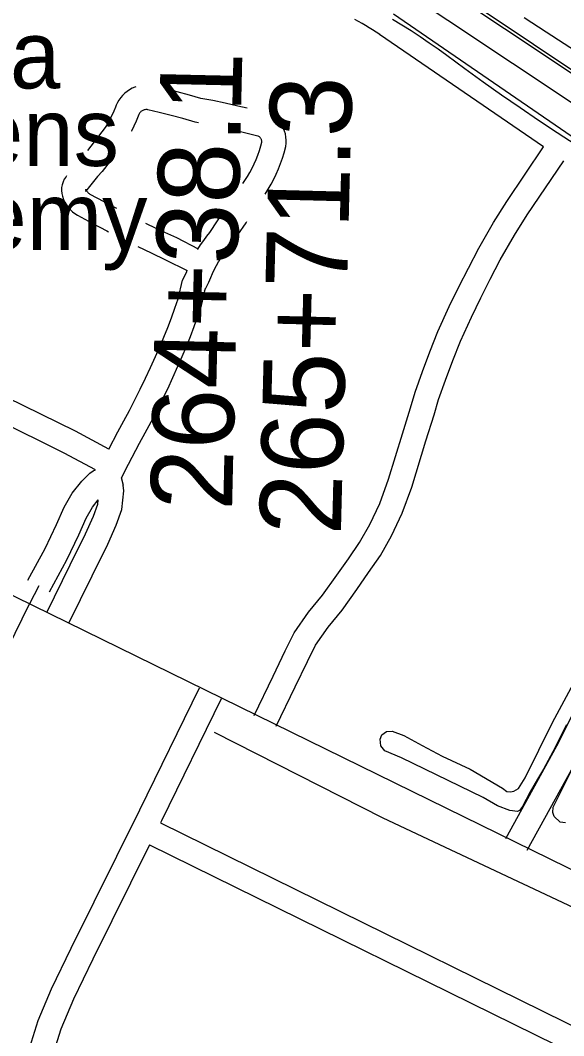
# Model space of a CAD drawing. Extents: x 3677843 to 3715951, y 511991 to 537744.
# Drawn here: x 3704223 to 3704888, y 521638 to 522881 of the extents above; entities that cross this region are included whole.
import ezdxf

# ---------------------------------------------------------------- set-up
doc = ezdxf.new("R2010")
doc.units = 0
for name, color, linetype in [('V-BLDG-IDEN', 7, 'Continuous'), ('V-FLOD-BASE', 7, 'Continuous'), ('V-LEVE-TOET', 7, 'Continuous'), ('V-ROAD-CNTR', 7, 'Continuous'), ('V-SITE-VEGE', 7, 'Continuous'), ('V-SURV-IDEN', 7, 'Continuous'), ('V-SURV-LINE', 7, 'Continuous'), ('V-TOPO-SHOR', 7, 'Continuous')]:
    doc.layers.add(name, color=color, linetype=linetype)

msp = doc.modelspace()

# ---------------------------------------------------------------- linework, layer by layer
at = {"layer": 'V-FLOD-BASE'}
msp.add_lwpolyline([(3705175.2, 522622.2), (3705115.7, 522661.5), (3705118.8, 522665.7), (3705077.8, 522693.2), (3705083, 522698.3), (3705043, 522725.1), (3704911.5, 522811.6), (3704729.1, 522933.8)], dxfattribs=at)
at = {"layer": 'V-LEVE-TOET'}
for points in [[(3704839.9, 522885), (3704866.9, 522867.2), (3704917.7, 522834.3)], [(3704678.5, 522883), (3704689.9, 522876), (3704701.2, 522868.9), (3704712.3, 522861.6), (3704723.4, 522854.1), (3704734.3, 522846.5), (3704745.1, 522838.7), (3704767.3, 522822.4), (3704789.6, 522806.3), (3704812.1, 522790.4), (3704834.7, 522774.7), (3704857.4, 522759.3), (3704880.3, 522744), (3704903.3, 522728.9)]]:
    msp.add_lwpolyline(points, dxfattribs=at)
at = {"layer": 'V-ROAD-CNTR'}
msp.add_line((3704245.1, 522189.1), (3704233.9, 522167.2), dxfattribs=at)
for points in [[(3705609.4, 521493.1), (3703816, 522371.4), (3702530, 523014.4), (3702175.6, 523184.4), (3701801.6, 523367), (3701415.4, 523550.3), (3698940.9, 524781.2)], [(3705263.7, 522483.9), (3705082.5, 522612.9), (3704679.6, 522888.9)], [(3704662.8, 522864.1), (3704658.5, 522867), (3704654.2, 522869.7), (3704650, 522872.4), (3704645.6, 522875.1), (3704641.3, 522877.6), (3704636.9, 522880.1), (3704632.5, 522882.6)], [(3704863.5, 522726.6), (3704662.7, 522864.2)], [(3704363.9, 522799.9), (3704363, 522799.6), (3704359.6, 522798.2), (3704356.4, 522796.5), (3704353.4, 522794.5), (3704350.6, 522792.2), (3704347.9, 522789.6), (3704345.6, 522786.9), (3704343.4, 522783.9), (3704341.6, 522780.8), (3704340.1, 522777.5), (3704339.2, 522775.1), (3704337, 522770.1), (3704334.6, 522764.8), (3704332, 522759.7), (3704329.3, 522754.6), (3704326.7, 522750.3), (3704304.7, 522721.9)], [(3704500.3, 522773.9), (3704489, 522776.5), (3704473.7, 522779.9), (3704458.4, 522783.1), (3704443.7, 522785.9), (3704429.7, 522790), (3704414.9, 522794), (3704403, 522797)], [(3704440.8, 522755.9), (3704436.7, 522756.7), (3704421.6, 522761.1), (3704407.2, 522765), (3704392.8, 522768.6), (3704378.9, 522772), (3704378, 522772.1), (3704377.1, 522772.1), (3704376.2, 522772.1), (3704375.3, 522772), (3704374.4, 522771.8), (3704373.5, 522771.5), (3704372.7, 522771.2), (3704371.9, 522770.7), (3704371.1, 522770.2), (3704370.4, 522769.7), (3704369.8, 522769), (3704369.2, 522768.3), (3704368.7, 522767.6), (3704368.2, 522766.8), (3704367.8, 522766), (3704367.1, 522764.1), (3704364.4, 522757.8), (3704361.6, 522751.7), (3704358.6, 522745.8), (3704358.5, 522745.7)], [(3704522.4, 522668.5), (3704522.6, 522668.8), (3704526.3, 522674.7), (3704529.8, 522680.7), (3704533.1, 522686.9), (3704536.2, 522693.1), (3704539, 522699.5), (3704541.5, 522706), (3704543.9, 522712.6), (3704545.9, 522719.2), (3704548, 522726.9), (3704548.4, 522731.1), (3704548.4, 522734.9), (3704548, 522738.6), (3704547.3, 522742.3), (3704546.1, 522745.9), (3704544.7, 522749.3), (3704542.8, 522752.6), (3704540.7, 522755.7), (3704538.3, 522758.5), (3704537.1, 522759.7)], [(3704495.1, 522681.8), (3704497.6, 522685.3), (3704500.7, 522690.3), (3704503.6, 522695.3), (3704506.4, 522700.5), (3704508.9, 522705.7), (3704511.3, 522711.1), (3704513.4, 522716.5), (3704515.4, 522722), (3704517.1, 522727.6), (3704518.4, 522732.3), (3704518.4, 522732.6), (3704518.4, 522733.3), (3704518.3, 522734), (3704518.2, 522734.7), (3704518, 522735.4), (3704517.7, 522736.1), (3704517.3, 522736.7), (3704516.9, 522737.3), (3704516.5, 522737.9), (3704515.9, 522738.4), (3704515.4, 522738.8), (3704514.7, 522739.2), (3704514.1, 522739.5), (3704513.4, 522739.8), (3704512.1, 522740.1), (3704497.3, 522743.8), (3704482.4, 522747.3), (3704480, 522747.8)], [(3704509.2, 522030.4), (3704532.2, 522078.4), (3704547.2, 522109.6), (3704558.2, 522131.7), (3704575.8, 522156.8), (3704592.9, 522177.6), (3704610.4, 522202), (3704624.6, 522222.3), (3704638.1, 522242.2), (3704650.6, 522264.4), (3704662.8, 522289.9), (3704673.6, 522319.6), (3704690.7, 522375.4), (3704700.6, 522407), (3704706.1, 522426.3), (3704715.2, 522451.4), (3704724.2, 522475.6), (3704734.1, 522500.3), (3704748, 522531), (3704759.8, 522555), (3704771.5, 522578.1), (3704784.1, 522602.6), (3704802.1, 522633.8), (3704818.5, 522659.7), (3704863.5, 522726.6)], [(3704335.7, 522712.9), (3704322.9, 522696.4), (3704317.1, 522690.1), (3704312.1, 522684.2), (3704307.2, 522678.1), (3704302.7, 522672.2), (3704302.6, 522672.1), (3704302.8, 522672.5), (3704303, 522672.9), (3704303, 522673.3), (3704303.1, 522673.7), (3704303, 522674.2), (3704302.9, 522674.6), (3704303.1, 522674.1), (3704303.6, 522673.2), (3704304.1, 522672.3), (3704304.7, 522671.5), (3704305.4, 522670.7), (3704306.1, 522670), (3704306.9, 522669.4), (3704307.9, 522668.7), (3704324.9, 522659.5), (3704340.4, 522651.3)], [(3704536.2, 522017.4), (3704559.3, 522065.5), (3704574.2, 522096.5), (3704584, 522116.4), (3704599.6, 522138.6), (3704616.7, 522159.3), (3704634.9, 522184.6), (3704649.3, 522205.3), (3704663.6, 522226.3), (3704677.3, 522250.5), (3704690.5, 522278.3), (3704702.1, 522310), (3704719.3, 522366.5), (3704729.4, 522398.4), (3704734.7, 522417.1), (3704743.4, 522441), (3704752.2, 522464.8), (3704761.7, 522488.5), (3704775.2, 522518.2), (3704786.7, 522541.6), (3704798.2, 522564.5), (3704810.5, 522588.3), (3704827.8, 522618.3), (3704843.6, 522643.3), (3704888.2, 522709.6)], [(3704279.3, 522691), (3704278.2, 522689.5), (3704276.4, 522686.9), (3704274.9, 522683.7), (3704273.8, 522680.2), (3704273.2, 522676.7), (3704273, 522673.2), (3704273.3, 522669.6), (3704274.1, 522666), (3704275.6, 522662.1), (3704277.2, 522658.8), (3704279.1, 522655.6), (3704281.4, 522652.6), (3704283.8, 522649.8), (3704286.6, 522647.2), (3704289.5, 522644.9), (3704292.5, 522642.9), (3704310.7, 522633.1), (3704328.5, 522623.6), (3704330.6, 522622.5)], [(3704439.6, 522600.7), (3704439.9, 522601.3), (3704443.4, 522606.8), (3704447.2, 522612.1), (3704451.1, 522617.4), (3704454.6, 522621.7), (3704464.3, 522635.8), (3704472.9, 522648.5)], [(3704376.1, 522633.2), (3704377.7, 522632.4), (3704395.5, 522623.9), (3704413.8, 522615.4), (3704440.3, 522601.9)], [(3704448.4, 522550.2), (3704453.5, 522560.8), (3704455.8, 522566.6), (3704458, 522571.5), (3704459.7, 522575.2), (3704462.8, 522581.1), (3704465.5, 522585.6), (3704468.4, 522590.2), (3704471.5, 522594.5), (3704474.7, 522598.8), (3704478.7, 522603.7), (3704489.1, 522618.9), (3704499.2, 522633.7), (3704500.2, 522635.3)], [(3704366.4, 522604.6), (3704382.7, 522596.7), (3704400.6, 522588.4), (3704426.9, 522575)], [(3704421.4, 522563.3), (3704426, 522572.9), (3704427.1, 522575.6)], [(3704331.1, 522356.6), (3704342, 522377.8), (3704349.3, 522391), (3704356.3, 522403.9), (3704363, 522416.9), (3704369.6, 522430.1), (3704376, 522443.3), (3704382.1, 522456.6), (3704388.2, 522470.1), (3704393.4, 522481.8), (3704398.4, 522493.5), (3704403.1, 522505.3), (3704407.6, 522517.1), (3704411.9, 522529.1), (3704415.8, 522540.5), (3704421.4, 522563.3)], [(3704346.4, 522320.9), (3704350.8, 522329.4), (3704368.5, 522363.6), (3704375.7, 522376.6), (3704382.8, 522389.9), (3704389.8, 522403.3), (3704396.5, 522416.8), (3704403.1, 522430.5), (3704409.5, 522444.2), (3704415.6, 522457.9), (3704420.9, 522469.9), (3704426.1, 522482.1), (3704431, 522494.4), (3704435.7, 522506.7), (3704440.2, 522519.2), (3704444.7, 522532.3), (3704449.5, 522553.4)], [(3705157, 522523), (3705130.2, 522491.7), (3705107.1, 522456.7), (3705087.2, 522427.5), (3705074.3, 522402.2), (3705057.8, 522367.2), (3705047.4, 522334), (3705036.5, 522297.5), (3705031.4, 522274.7), (3705018.4, 522240.6), (3705002.9, 522203.5), (3704984.3, 522163.6), (3704969.6, 522133.1), (3704952.7, 522108.6), (3704933.1, 522084.2), (3704914.4, 522056.3), (3704898.6, 522030.9), (3704879.4, 521993), (3704816.9, 521879.6)], [(3705181.5, 522505.6), (3705154.2, 522473.6), (3705132, 522440.1), (3705113.1, 522412.1), (3705101.2, 522389), (3705085.8, 522356.3), (3705076.1, 522325.2), (3705065.5, 522289.9), (3705060.2, 522266.1), (3705046.3, 522229.5), (3705030.3, 522191.4), (3705011.4, 522150.8), (3704995.6, 522118), (3704976.8, 522090.7), (3704957.3, 522066.4), (3704939.6, 522040), (3704924.7, 522016.1), (3704905.9, 521978.9), (3704843.2, 521865.2)], [(3704331.1, 522356.6), (3704290, 522378.3), (3704206.2, 522419.9), (3704116.3, 522462.1)], [(3704314.7, 522331.3), (3704276.3, 522351.6), (3704193.2, 522392.9), (3704103.6, 522434.9)], [(3704232, 522196.2), (3704252.9, 522234.7), (3704266.9, 522264.1), (3704276.4, 522285.5), (3704286.1, 522302.4), (3704297.9, 522317.1), (3704307.8, 522327)], [(3704307.8, 522327), (3704311.7, 522329.8), (3704314.7, 522331.3)], [(3704282, 522143.3), (3704310.7, 522201.5), (3704329.7, 522240.2), (3704340.2, 522263.3), (3704347, 522282.4), (3704349.5, 522305.3), (3704348.6, 522312.3)], [(3704346.4, 522320.9), (3704346.6, 522320.3), (3704348.6, 522312.3)], [(3704255.1, 522156.5), (3704283.8, 522214.7), (3704302.6, 522253), (3704312.4, 522274.5), (3704317.5, 522289.2), (3704318.1, 522294.3)], [(3704258.3, 522181.9), (3704279.7, 522221.1), (3704294.1, 522251.6), (3704303.2, 522271.9), (3704311, 522285.5), (3704318.1, 522294.3)], [(3704233.6, 522166.6), (3704144.7, 521986.4), (3704032.5, 521759.5), (3704018.3, 521726.8), (3704007.4, 521697.8), (3703997.9, 521673.9), (3703994.4, 521657.3), (3703991, 521637.5), (3703986.1, 521611.5), (3703984.1, 521578.4), (3703981.4, 521502.1), (3703973.2, 521280.6)], [(3704441.7, 522063.8), (3704368.7, 521914.6), (3704284.6, 521745.1), (3704260.4, 521695.5), (3704244.2, 521656.7), (3704235.9, 521630.4), (3704223.5, 521605.6), (3704216.8, 521579.2), (3704215.7, 521549.6), (3704212.2, 521461.6), (3704204.9, 521273.3)], [(3704468.7, 522050.6), (3704395.6, 521901.3), (3704394.4, 521898.9)], [(3704394.4, 521898.9), (3704944.8, 521627.9), (3705164.4, 521520.6), (3705182.1, 521508.5), (3705197, 521494.6), (3705207.8, 521484.9), (3705221.1, 521470.5), (3705233.4, 521454), (3705292.2, 521333.6), (3705404, 521109), (3705416.8, 521081.4), (3705421.7, 521062.4), (3705423.7, 521046.2), (3705428, 521014.5), (3705428.1, 520946.9), (3705426.5, 520909.7)], [(3704381, 521872.1), (3704311.5, 521731.9), (3704287.7, 521683.2), (3704272.4, 521646.4), (3704263.8, 521619.2), (3704255.5, 521602.5)], [(3704381, 521872.1), (3704931.6, 521601), (3705149.3, 521494.6), (3705163.2, 521485), (3705176.8, 521472.4), (3705186.7, 521463.5), (3705198, 521451.3), (3705207.7, 521438.3), (3705265.3, 521320.3), (3705377, 521096), (3705388.5, 521071.3), (3705392.2, 521056.9), (3705393.9, 521042.4), (3705398, 521012.4), (3705398.1, 520947.5), (3705396.5, 520911)]]:
    msp.add_lwpolyline(points, dxfattribs=at)
at = {"layer": 'V-SITE-VEGE'}
for points in [[(3704891.7, 522019), (3704884.8, 522005.5), (3704877.8, 521991.4), (3704863.5, 521964.6), (3704856.2, 521952.5), (3704847, 521937), (3704837.6, 521918.9), (3704834.2, 521914.2), (3704831.7, 521912.8), (3704822.2, 521914), (3704807, 521919.8), (3704789.7, 521930), (3704689.7, 521978.5), (3704669.3, 521987), (3704664.2, 521993.2), (3704663.2, 522001.3), (3704665.4, 522006.8), (3704671.2, 522010.8), (3704678.2, 522011.2), (3704692.5, 522005.9), (3704715, 521993.7), (3704739.3, 521980.7), (3704773.7, 521964.9), (3704813.1, 521941.3), (3704818.6, 521937.5), (3704823.2, 521936.9), (3704827, 521937.7), (3704832.8, 521941.2), (3704841, 521953.9), (3704874.6, 522021.7), (3704922.6, 522111.4)], [(3704890.4, 521898.9), (3704883.8, 521899.7), (3704876.6, 521906.6), (3704874.9, 521911.8), (3704875.4, 521918.3), (3704897.5, 521962.4)]]:
    msp.add_lwpolyline(points, dxfattribs=at)
at = {"layer": 'V-SURV-LINE'}
for points in [[(3704605.8, 523011.3), (3705550.1, 522382.9)], [(3705533.5, 522357.9), (3704589.2, 522986.3)]]:
    msp.add_lwpolyline(points, dxfattribs=at)
at = {"layer": 'V-TOPO-SHOR'}
msp.add_lwpolyline([(3704460, 522010.1), (3704666.8, 521905.2), (3704927.8, 521782.4)], dxfattribs=at)

# ---------------------------------------------------------------- texts
at = {"layer": 'V-BLDG-IDEN'}
for s, p in [('Aurora', (3703938.5, 522798.1)), ('Gardens', (3703917.7, 522703.2)), ('Academy', (3703915.7, 522600.2))]:
    msp.add_text(s, height=83, dxfattribs=at).set_placement(p)
at = {"layer": 'V-SURV-IDEN'}
for s, rotation, p in [('264+38.1', 88.7017, (3704481.9, 522280.9)), ('265+71.3', 88.5646, (3704615.2, 522250.7))]:
    msp.add_text(s, height=100, rotation=rotation, dxfattribs=at).set_placement(p)

doc.saveas('drawing.dxf')
